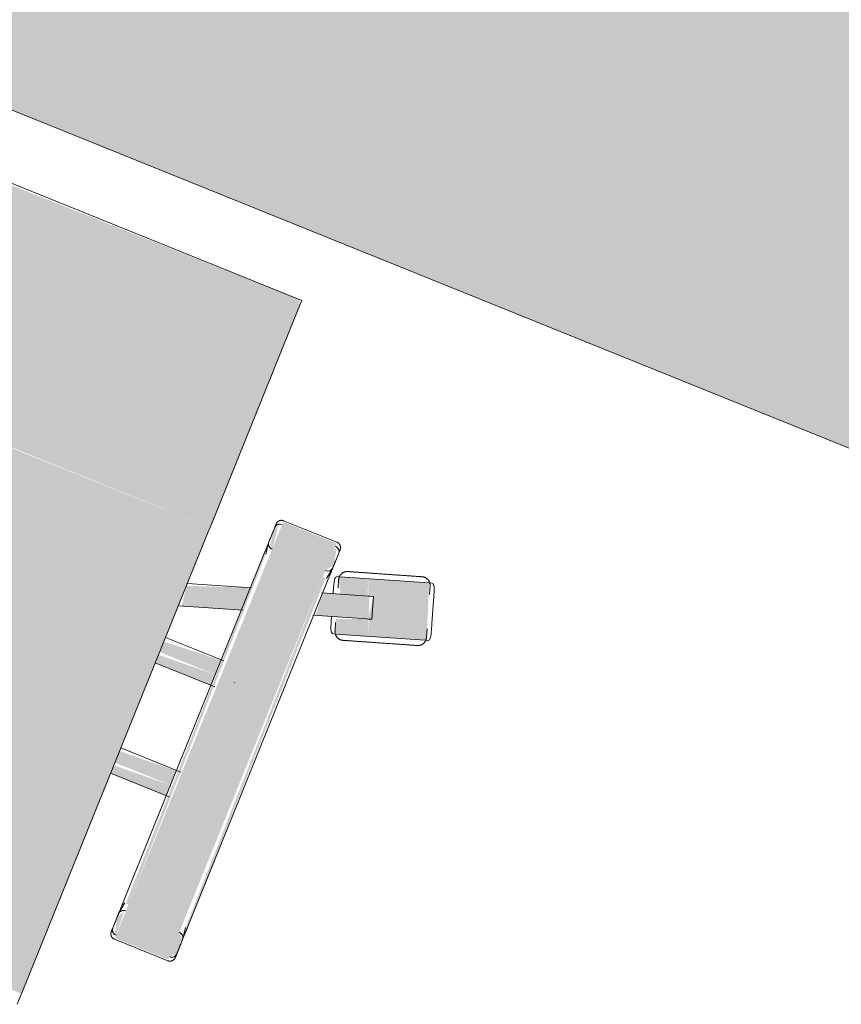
# Model space of a CAD drawing. Header units: millimetres. Extents: x -526411 to -400573, y 47353 to 130199.
# Tile 262 of 543: x -482170 to -481716, y 94998 to 95542. Entities that reach past the tile are written whole.
import ezdxf

# ---------------------------------------------------------------- set-up
doc = ezdxf.new("R2010")
doc.units = ezdxf.units.MM
doc.layers.add('I-FURN', color=30, linetype='Continuous', lineweight=18)

# ---------------------------------------------------------------- blocks, each defined once
blk = doc.blocks.new('80_KA_OP2_Open werkplek 2P - Type 2-245078-3e Verdieping - Percelen telling LI')
at = {"layer": 'I-FURN'}
blk.add_hatch(color=122, dxfattribs=at).paths.add_polyline_path([(825, -850), (825, -50), (-825, -50), (-825, -850), (656.85, -850)], flags=0)
blk.add_line((-825, -850), (825, -850), dxfattribs=at)
blk = doc.blocks.new('82_3B_bureaustoel - directie vierkant - 82_3B_bureaustoel - directie vierkant-V20-3e Verdieping - Percelen telling LI')
at = {"layer": 'I-FURN'}
for points in [[(-203.2, 171.84), (-203.2, -103.38), (203.2, -103.38), (203.2, 171.84), (-202.56, 171.84)], [(-271.26, 124.06), (-271.26, 104), (-239.51, 104), (-239.51, 124.06), (-262.14, 124.06)], [(-274.44, 104), (-272.85, -104), (-271.26, -104), (-273.51, 104), (-274.33, 104)], [(-271.26, 104), (-271.26, -104), (-239.51, -104), (-239.51, 104)], [(-239.51, 104), (-237.27, -104), (-236.34, -102.72), (-237.93, 104), (-238.69, 104)], [(-236.34, 40.26), (-236.34, 34.13), (-203.2, 35.77), (-203.2, 40.26), (-229.93, 40.26)], [(-236.34, 34.13), (-236.34, 31.75), (-203.2, 31.75), (-203.2, 34.13), (-211.28, 34.13)], [(-236.34, 31.75), (-236.34, 25.62), (-203.2, 27.26), (-203.2, 31.75), (-210.32, 31.75)], [(-236.34, -25.62), (-236.34, -31.75), (-203.2, -30.11), (-203.2, -25.62), (-234.62, -25.62)], [(-236.34, -31.75), (-236.34, -34.13), (-203.2, -34.13), (-203.2, -31.75), (-232.14, -31.75)], [(-236.34, -34.13), (-236.34, -40.26), (-203.2, -38.03), (-203.2, -34.13), (-231.18, -34.13)], [(-203.2, -103.38), (-203.2, -106.04), (203.2, -104.71), (203.2, -103.38), (-173.77, -103.38)], [(-271.26, -104), (-271.26, -124.06), (-239.51, -124.06), (-239.51, -104), (-242.31, -104)], [(-203.2, -106.04), (-203.2, -238.17), (203.2, -238.17), (203.2, -106.04), (-180.36, -106.04)], [(-203.2, -238.17), (-201.96, -241.23), (203.2, -238.97), (203.2, -238.17), (-149.82, -238.17)]]:
    blk.add_hatch(color=122, dxfattribs=at).paths.add_polyline_path(points, flags=0)
h = blk.add_hatch(color=122, dxfattribs=at)
h.paths.add_polyline_path([(-271.26, 122.36), (-274.44, 119.44), (-273.72, 110.07), (-271.26, 108.21), (-271.26, 120.38)], flags=0)
h.paths.add_polyline_path([(-239.51, 122.36), (-238.76, 108.48), (-236.34, 112.52), (-238.42, 121.35)], flags=0)
h = blk.add_hatch(color=122, dxfattribs=at)
h.paths.add_polyline_path([(-302.36, -91.57), (-298.44, -103.65), (-274.44, -95.85), (-275.58, -82.86), (-282.12, -84.99)], flags=0)
h.paths.add_polyline_path([(-236.34, -70.11), (-236.34, -83.47), (-203.2, -71.27), (-205.03, -59.94), (-218.92, -64.46)], flags=0)
h = blk.add_hatch(color=122, dxfattribs=at)
h.paths.add_polyline_path([(-294.86, -112.5), (-279.21, -107.41), (-283.82, -98.9), (-298.44, -103.65)], flags=0)
h.paths.add_polyline_path([(-337.44, -92.95), (-326.92, -122.92), (-294.86, -112.5), (-302.36, -91.57), (-286.45, -85.14), (-289.73, -77.45), (-336.73, -92.72)], flags=0)
h.paths.add_polyline_path([(-306.6, -82.93), (-299.1, -103.86), (-301.17, -104.53), (-303.08, -91.64)], flags=0)
h = blk.add_hatch(color=122, dxfattribs=at)
h.paths.add_polyline_path([(-271.26, -107.82), (-274.44, -112.52), (-272.36, -121.35), (-271.26, -120.38), (-271.26, -108.21)], flags=0)
h.paths.add_polyline_path([(-239.51, -107.78), (-237.84, -120.82), (-236.34, -118.21), (-237.57, -109.56)], flags=0)
for p, q in [((-203.2, 171.84), (-203.2, 178.18)), ((-203.2, -103.38), (-203.2, 171.84)), ((-239.51, 124.72), (-271.26, 124.72)), ((-274.44, 119.44), (-274.44, 110.74)), ((-236.34, 110.7), (-236.34, 119.44)), ((-274.44, 111.4), (-274.44, 110.74)), ((-274.41, 110.32), (-273.43, 104)), ((-236.37, 110.29), (-237.34, 104)), ((-236.34, 110.7), (-236.34, 111.36)), ((-274.44, 104), (-274.44, -104)), ((-236.34, -104), (-236.34, 104)), ((-256.56, 40.48), (-256.51, 40.48)), ((-203.2, 40.48), (-238.16, 40.48)), ((-262.93, 31.77), (-262.93, 31.75)), ((-247.85, 31.77), (-247.85, 31.81)), ((-256.52, 25.4), (-256.56, 25.4)), ((-239, 25.4), (-203.2, 25.4)), ((-256.56, -25.4), (-256.51, -25.4)), ((-203.2, -25.4), (-238.69, -25.4)), ((-262.93, -31.77), (-262.93, -31.81)), ((-247.85, -31.77), (-247.85, -31.75)), ((-256.52, -40.48), (-256.56, -40.48)), ((-237.93, -40.48), (-203.2, -40.48)), ((-237.27, -70.42), (-203.2, -59.35)), ((-203.2, -72.7), (-236.76, -83.61)), ((-336.73, -92.72), (-289.73, -77.45)), ((-289.73, -77.45), (-288.41, -77.02)), ((-287.2, -83.3), (-288.67, -78.77)), ((-302.36, -91.57), (-273.96, -82.34)), ((-305.1, -92.45), (-303.02, -91.78)), ((-305.1, -92.46), (-301.17, -104.53)), ((-303.02, -91.78), (-302.81, -91.71)), ((-302.53, -91.62), (-302.36, -91.57)), ((-338.05, -93.15), (-336.73, -92.72)), ((-336.82, -94.42), (-335.35, -98.95)), ((-273.99, -95.7), (-298.44, -103.65)), ((-336.71, -102.73), (-332.79, -114.81)), ((-336.71, -102.73), (-332.79, -114.81)), ((-279.84, -105.95), (-281.31, -101.42)), ((-203.2, -106.04), (-203.2, -103.38)), ((-279.92, -107.64), (-326.92, -122.92)), ((-299.1, -103.86), (-301.17, -104.53)), ((-298.44, -103.65), (-299.1, -103.86)), ((-278.6, -107.21), (-279.92, -107.64)), ((-274.41, -110.32), (-273.43, -104)), ((-236.37, -110.29), (-237.34, -104)), ((-203.2, -238.17), (-203.2, -106.04)), ((-274.44, -110.74), (-274.44, -119.44)), ((-274.44, -110.74), (-274.44, -111.4)), ((-236.34, -119.44), (-236.34, -110.7)), ((-236.34, -111.36), (-236.34, -110.7)), ((-329.46, -117.06), (-327.99, -121.59)), ((-326.92, -122.92), (-328.24, -123.34)), ((-271.26, -124.72), (-239.51, -124.72)), ((-203.2, -241.23), (-203.2, -238.17)), ((-203.2, -241.23), (203.2, -241.23))]:
    blk.add_line(p, q, dxfattribs=at)
at = {"layer": 'I-FURN', "flags": 128}
for points in [[(-274.44, 121.54), (-274.44, 121.67), (-274.43, 121.8), (-274.42, 121.92), (-274.4, 122.05), (-274.38, 122.17), (-274.35, 122.3), (-274.32, 122.42), (-274.28, 122.54), (-274.24, 122.66), (-274.19, 122.78), (-274.14, 122.9), (-274.08, 123.01), (-274.02, 123.12), (-273.95, 123.23), (-273.88, 123.34), (-273.81, 123.44), (-273.73, 123.54), (-273.65, 123.64), (-273.57, 123.73), (-273.48, 123.82), (-273.38, 123.91), (-273.29, 123.99), (-273.19, 124.07), (-273.08, 124.14), (-272.98, 124.22), (-272.87, 124.28), (-272.76, 124.34), (-272.65, 124.4), (-272.53, 124.45), (-272.41, 124.5), (-272.3, 124.55), (-272.17, 124.59), (-272.05, 124.62), (-271.93, 124.65), (-271.8, 124.67), (-271.68, 124.69), (-271.55, 124.71), (-271.43, 124.71), (-271.3, 124.72), (-271.26, 124.72)], [(-274.44, 120.11), (-274.44, 120.37), (-274.44, 120.61), (-274.44, 120.83), (-274.44, 121.01), (-274.44, 121.17), (-274.44, 121.3), (-274.44, 121.4), (-274.44, 121.48), (-274.44, 121.52), (-274.44, 121.54)], [(-274.44, 121.54), (-274.44, 121.53), (-274.44, 121.49), (-274.44, 121.42), (-274.44, 121.32), (-274.44, 121.19), (-274.44, 121.04), (-274.44, 120.86), (-274.44, 120.65), (-274.44, 120.42), (-274.44, 120.16), (-274.44, 119.87), (-274.44, 119.56), (-274.44, 119.23), (-274.44, 118.86), (-274.44, 118.48), (-274.44, 118.07), (-274.44, 117.64), (-274.44, 117.19), (-274.44, 116.72), (-274.44, 116.22), (-274.44, 115.71), (-274.44, 115.18), (-274.44, 114.63), (-274.44, 114.06), (-274.44, 113.48), (-274.44, 112.88), (-274.44, 112.27), (-274.44, 111.64), (-274.44, 111.01), (-274.44, 110.36), (-274.44, 109.7), (-274.44, 109.03), (-274.44, 108.36), (-274.44, 107.67), (-274.44, 106.98), (-274.44, 106.29), (-274.44, 105.59), (-274.44, 104.89), (-274.44, 104.19), (-274.44, 104)], [(-239.51, 124.72), (-239.39, 124.72), (-239.26, 124.71), (-239.13, 124.7), (-239.01, 124.68), (-238.88, 124.66), (-238.76, 124.63), (-238.64, 124.6), (-238.52, 124.56), (-238.4, 124.52), (-238.28, 124.47), (-238.16, 124.42), (-238.05, 124.36), (-237.94, 124.3), (-237.83, 124.23), (-237.72, 124.16), (-237.62, 124.09), (-237.52, 124.01), (-237.42, 123.93), (-237.33, 123.85), (-237.24, 123.76), (-237.15, 123.66), (-237.07, 123.57), (-236.99, 123.47), (-236.91, 123.36), (-236.84, 123.26), (-236.78, 123.15), (-236.71, 123.04), (-236.66, 122.93), (-236.6, 122.81), (-236.55, 122.69), (-236.51, 122.58), (-236.47, 122.45), (-236.44, 122.33), (-236.41, 122.21), (-236.39, 122.08), (-236.37, 121.96), (-236.35, 121.83), (-236.34, 121.71), (-236.34, 121.58), (-236.34, 121.54)], [(-236.34, 104), (-236.34, 104.7), (-236.34, 105.4), (-236.34, 106.1), (-236.34, 106.8), (-236.34, 107.49), (-236.34, 108.17), (-236.34, 108.85), (-236.34, 109.52), (-236.34, 110.18), (-236.34, 110.83), (-236.34, 111.47), (-236.34, 112.1), (-236.34, 112.72), (-236.34, 113.32), (-236.34, 113.91), (-236.34, 114.48), (-236.34, 115.03), (-236.34, 115.57), (-236.34, 116.09), (-236.34, 116.59), (-236.34, 117.06), (-236.34, 117.52), (-236.34, 117.96), (-236.34, 118.37), (-236.34, 118.76), (-236.34, 119.13), (-236.34, 119.47), (-236.34, 119.79), (-236.34, 120.08), (-236.34, 120.35), (-236.34, 120.59), (-236.34, 120.81), (-236.34, 121), (-236.34, 121.16), (-236.34, 121.29), (-236.34, 121.39), (-236.34, 121.47), (-236.34, 121.52), (-236.34, 121.54)], [(-236.34, 121.54), (-236.34, 121.53), (-236.34, 121.49), (-236.34, 121.42), (-236.34, 121.32), (-236.34, 121.19), (-236.34, 121.04), (-236.34, 120.86), (-236.34, 120.65), (-236.34, 120.42), (-236.34, 120.16), (-236.34, 120.11)], [(-314.22, -82.06), (-313.43, -81.81), (-312.65, -81.56), (-311.88, -81.3), (-311.1, -81.05), (-310.33, -80.8), (-309.57, -80.55), (-308.81, -80.31), (-308.07, -80.07), (-307.33, -79.83), (-306.6, -79.59), (-305.89, -79.36), (-305.19, -79.13), (-304.5, -78.91), (-303.83, -78.69), (-303.18, -78.48), (-302.54, -78.27), (-301.93, -78.07), (-301.33, -77.88), (-300.75, -77.69), (-300.19, -77.51), (-299.66, -77.34), (-299.15, -77.17), (-298.67, -77.01), (-298.2, -76.86), (-297.77, -76.72), (-297.36, -76.59), (-296.98, -76.46), (-296.62, -76.35), (-296.3, -76.24), (-296, -76.15), (-295.73, -76.06), (-295.49, -75.98), (-295.28, -75.91), (-295.1, -75.85), (-294.95, -75.81), (-294.84, -75.77), (-294.75, -75.74), (-294.7, -75.72), (-294.67, -75.71)], [(-294.67, -75.71), (-294.69, -75.72), (-294.73, -75.73), (-294.81, -75.76), (-294.92, -75.79), (-295.06, -75.84), (-295.23, -75.9), (-295.43, -75.96), (-295.66, -76.04), (-295.92, -76.12), (-296.21, -76.22), (-296.53, -76.32), (-296.88, -76.43), (-297.25, -76.55), (-297.66, -76.68), (-298.08, -76.82), (-298.54, -76.97), (-299.02, -77.13), (-299.52, -77.29), (-300.05, -77.46), (-300.6, -77.64), (-301.17, -77.83), (-301.76, -78.02), (-302.37, -78.22), (-303.01, -78.42), (-303.66, -78.63), (-304.32, -78.85), (-305, -79.07), (-305.7, -79.3), (-306.41, -79.53), (-307.13, -79.76), (-307.87, -80), (-308.61, -80.24), (-309.37, -80.49), (-310.13, -80.74), (-310.89, -80.99), (-311.67, -81.24), (-312.44, -81.49), (-313.22, -81.74), (-314, -82), (-314.22, -82.06)], [(-294.67, -75.71), (-294.49, -75.66), (-294.3, -75.61), (-294.12, -75.57), (-293.93, -75.54), (-293.74, -75.51), (-293.55, -75.49), (-293.36, -75.48), (-293.17, -75.48), (-292.98, -75.49), (-292.79, -75.5), (-292.6, -75.52), (-292.41, -75.55), (-292.23, -75.58), (-292.04, -75.62), (-291.86, -75.67), (-291.67, -75.73), (-291.49, -75.8), (-291.32, -75.87), (-291.14, -75.95), (-290.97, -76.03), (-290.81, -76.12), (-290.65, -76.22), (-290.49, -76.33), (-290.33, -76.44), (-290.18, -76.56), (-290.04, -76.68), (-289.9, -76.81), (-289.76, -76.95), (-289.63, -77.09), (-289.51, -77.23), (-289.39, -77.38), (-289.28, -77.53), (-289.18, -77.69), (-289.08, -77.86), (-288.99, -78.02), (-288.9, -78.19), (-288.82, -78.37), (-288.75, -78.54), (-288.69, -78.72), (-288.67, -78.77)], [(-314.22, -82.06), (-315, -82.32), (-315.78, -82.57), (-316.56, -82.82), (-317.33, -83.08), (-318.1, -83.33), (-318.86, -83.57), (-319.62, -83.82), (-320.36, -84.06), (-321.1, -84.3), (-321.83, -84.54), (-322.54, -84.77), (-323.24, -85), (-323.93, -85.22), (-324.6, -85.44), (-325.25, -85.65), (-325.89, -85.86), (-326.51, -86.06), (-327.1, -86.25), (-327.68, -86.44), (-328.24, -86.62), (-328.77, -86.79), (-329.28, -86.96), (-329.77, -87.12), (-330.23, -87.27), (-330.66, -87.41), (-331.07, -87.54), (-331.45, -87.67), (-331.81, -87.78), (-332.14, -87.89), (-332.43, -87.98), (-332.7, -88.07), (-332.94, -88.15), (-333.15, -88.22), (-333.33, -88.27), (-333.48, -88.32), (-333.59, -88.36), (-333.68, -88.39), (-333.74, -88.41), (-333.76, -88.41)], [(-333.76, -88.42), (-333.75, -88.41), (-333.7, -88.4), (-333.62, -88.37), (-333.51, -88.33), (-333.37, -88.29), (-333.2, -88.23), (-333, -88.17), (-332.77, -88.09), (-332.51, -88.01), (-332.22, -87.91), (-331.9, -87.81), (-331.55, -87.7), (-331.18, -87.58), (-330.78, -87.45), (-330.35, -87.31), (-329.89, -87.16), (-329.41, -87), (-328.91, -86.84), (-328.38, -86.67), (-327.83, -86.49), (-327.26, -86.3), (-326.67, -86.11), (-326.06, -85.91), (-325.43, -85.71), (-324.78, -85.5), (-324.11, -85.28), (-323.43, -85.06), (-322.73, -84.83), (-322.02, -84.6), (-321.3, -84.37), (-320.56, -84.13), (-319.82, -83.89), (-319.07, -83.64), (-318.31, -83.39), (-317.54, -83.14), (-316.77, -82.89), (-315.99, -82.64), (-315.21, -82.39), (-314.43, -82.13), (-314.22, -82.06)], [(-336.82, -94.42), (-336.87, -94.23), (-336.92, -94.05), (-336.96, -93.86), (-337, -93.68), (-337.02, -93.49), (-337.04, -93.3), (-337.05, -93.11), (-337.05, -92.92), (-337.05, -92.73), (-337.03, -92.54), (-337.01, -92.35), (-336.99, -92.16), (-336.95, -91.97), (-336.91, -91.79), (-336.86, -91.6), (-336.8, -91.42), (-336.74, -91.24), (-336.67, -91.06), (-336.59, -90.89), (-336.5, -90.72), (-336.41, -90.55), (-336.31, -90.39), (-336.2, -90.23), (-336.09, -90.08), (-335.98, -89.93), (-335.85, -89.78), (-335.72, -89.64), (-335.59, -89.51), (-335.45, -89.38), (-335.3, -89.26), (-335.15, -89.14), (-335, -89.03), (-334.84, -88.92), (-334.68, -88.82), (-334.51, -88.73), (-334.34, -88.65), (-334.17, -88.57), (-333.99, -88.5), (-333.81, -88.43), (-333.76, -88.42)], [(-279.84, -105.95), (-279.78, -106.13), (-279.74, -106.31), (-279.7, -106.5), (-279.66, -106.69), (-279.64, -106.88), (-279.62, -107.07), (-279.61, -107.26), (-279.61, -107.45), (-279.61, -107.64), (-279.62, -107.83), (-279.64, -108.02), (-279.67, -108.21), (-279.71, -108.39), (-279.75, -108.58), (-279.8, -108.76), (-279.86, -108.94), (-279.92, -109.12), (-279.99, -109.3), (-280.07, -109.47), (-280.16, -109.64), (-280.25, -109.81), (-280.35, -109.97), (-280.45, -110.13), (-280.56, -110.29), (-280.68, -110.44), (-280.81, -110.58), (-280.94, -110.72), (-281.07, -110.86), (-281.21, -110.98), (-281.36, -111.11), (-281.51, -111.23), (-281.66, -111.34), (-281.82, -111.44), (-281.98, -111.54), (-282.15, -111.63), (-282.32, -111.72), (-282.49, -111.8), (-282.67, -111.87), (-282.85, -111.93), (-282.9, -111.95)], [(-274.44, -104), (-274.44, -104.7), (-274.44, -105.4), (-274.44, -106.1), (-274.44, -106.8), (-274.44, -107.49), (-274.44, -108.17), (-274.44, -108.85), (-274.44, -109.52), (-274.44, -110.18), (-274.44, -110.83), (-274.44, -111.47), (-274.44, -112.1), (-274.44, -112.72), (-274.44, -113.32), (-274.44, -113.91), (-274.44, -114.48), (-274.44, -115.03), (-274.44, -115.57), (-274.44, -116.09), (-274.44, -116.59), (-274.44, -117.06), (-274.44, -117.52), (-274.44, -117.96), (-274.44, -118.37), (-274.44, -118.76), (-274.44, -119.13), (-274.44, -119.47), (-274.44, -119.79), (-274.44, -120.08), (-274.44, -120.35), (-274.44, -120.59), (-274.44, -120.81), (-274.44, -121), (-274.44, -121.16), (-274.44, -121.29), (-274.44, -121.39), (-274.44, -121.47), (-274.44, -121.52), (-274.44, -121.54)], [(-236.34, -121.54), (-236.34, -121.53), (-236.34, -121.49), (-236.34, -121.42), (-236.34, -121.32), (-236.34, -121.19), (-236.34, -121.04), (-236.34, -120.86), (-236.34, -120.65), (-236.34, -120.42), (-236.34, -120.16), (-236.34, -119.87), (-236.34, -119.56), (-236.34, -119.23), (-236.34, -118.86), (-236.34, -118.48), (-236.34, -118.07), (-236.34, -117.64), (-236.34, -117.19), (-236.34, -116.72), (-236.34, -116.22), (-236.34, -115.71), (-236.34, -115.18), (-236.34, -114.63), (-236.34, -114.06), (-236.34, -113.48), (-236.34, -112.88), (-236.34, -112.27), (-236.34, -111.64), (-236.34, -111.01), (-236.34, -110.36), (-236.34, -109.7), (-236.34, -109.03), (-236.34, -108.36), (-236.34, -107.67), (-236.34, -106.98), (-236.34, -106.29), (-236.34, -105.59), (-236.34, -104.89), (-236.34, -104.19), (-236.34, -104)], [(-302.44, -118.3), (-301.66, -118.05), (-300.88, -117.79), (-300.1, -117.54), (-299.33, -117.29), (-298.56, -117.04), (-297.8, -116.79), (-297.04, -116.54), (-296.29, -116.3), (-295.56, -116.06), (-294.83, -115.83), (-294.12, -115.59), (-293.42, -115.37), (-292.73, -115.14), (-292.06, -114.93), (-291.41, -114.71), (-290.77, -114.51), (-290.15, -114.31), (-289.55, -114.11), (-288.98, -113.92), (-288.42, -113.74), (-287.89, -113.57), (-287.38, -113.41), (-286.89, -113.25), (-286.43, -113.1), (-286, -112.96), (-285.59, -112.82), (-285.2, -112.7), (-284.85, -112.58), (-284.52, -112.48), (-284.22, -112.38), (-283.96, -112.29), (-283.72, -112.22), (-283.51, -112.15), (-283.33, -112.09), (-283.18, -112.04), (-283.06, -112), (-282.98, -111.98), (-282.92, -111.96), (-282.9, -111.95)], [(-282.9, -111.95), (-282.91, -111.95), (-282.96, -111.97), (-283.04, -111.99), (-283.15, -112.03), (-283.29, -112.08), (-283.46, -112.13), (-283.66, -112.2), (-283.89, -112.27), (-284.15, -112.36), (-284.44, -112.45), (-284.76, -112.55), (-285.11, -112.67), (-285.48, -112.79), (-285.88, -112.92), (-286.31, -113.06), (-286.76, -113.21), (-287.24, -113.36), (-287.75, -113.53), (-288.27, -113.7), (-288.82, -113.88), (-289.4, -114.06), (-289.99, -114.25), (-290.6, -114.45), (-291.23, -114.66), (-291.88, -114.87), (-292.55, -115.08), (-293.23, -115.31), (-293.93, -115.53), (-294.64, -115.76), (-295.36, -116), (-296.09, -116.24), (-296.84, -116.48), (-297.59, -116.72), (-298.35, -116.97), (-299.12, -117.22), (-299.89, -117.47), (-300.67, -117.72), (-301.45, -117.98), (-302.23, -118.23), (-302.44, -118.3)], [(-302.44, -118.3), (-303.22, -118.55), (-304, -118.81), (-304.78, -119.06), (-305.56, -119.31), (-306.33, -119.56), (-307.09, -119.81), (-307.84, -120.05), (-308.59, -120.3), (-309.33, -120.54), (-310.05, -120.77), (-310.77, -121), (-311.47, -121.23), (-312.15, -121.46), (-312.82, -121.67), (-313.48, -121.89), (-314.11, -122.09), (-314.73, -122.29), (-315.33, -122.49), (-315.91, -122.68), (-316.46, -122.86), (-317, -123.03), (-317.51, -123.19), (-317.99, -123.35), (-318.45, -123.5), (-318.89, -123.64), (-319.3, -123.78), (-319.68, -123.9), (-320.04, -124.02), (-320.36, -124.12), (-320.66, -124.22), (-320.93, -124.31), (-321.17, -124.38), (-321.38, -124.45), (-321.56, -124.51), (-321.7, -124.56), (-321.82, -124.6), (-321.91, -124.62), (-321.96, -124.64), (-321.99, -124.65)], [(-321.99, -124.65), (-321.97, -124.65), (-321.93, -124.63), (-321.85, -124.6), (-321.74, -124.57), (-321.6, -124.52), (-321.43, -124.47), (-321.23, -124.4), (-321, -124.33), (-320.74, -124.24), (-320.45, -124.15), (-320.13, -124.05), (-319.78, -123.93), (-319.4, -123.81), (-319, -123.68), (-318.57, -123.54), (-318.12, -123.39), (-317.64, -123.24), (-317.14, -123.07), (-316.61, -122.9), (-316.06, -122.72), (-315.49, -122.54), (-314.9, -122.35), (-314.28, -122.15), (-313.65, -121.94), (-313, -121.73), (-312.34, -121.51), (-311.65, -121.29), (-310.96, -121.07), (-310.25, -120.84), (-309.52, -120.6), (-308.79, -120.36), (-308.05, -120.12), (-307.29, -119.88), (-306.53, -119.63), (-305.76, -119.38), (-304.99, -119.13), (-304.21, -118.88), (-303.43, -118.62), (-302.65, -118.37), (-302.44, -118.3)], [(-321.99, -124.65), (-322.17, -124.71), (-322.35, -124.75), (-322.54, -124.79), (-322.73, -124.83), (-322.92, -124.85), (-323.11, -124.87), (-323.3, -124.88), (-323.49, -124.88), (-323.68, -124.88), (-323.87, -124.87), (-324.06, -124.85), (-324.25, -124.82), (-324.43, -124.78), (-324.62, -124.74), (-324.8, -124.69), (-324.98, -124.63), (-325.16, -124.57), (-325.34, -124.5), (-325.51, -124.42), (-325.68, -124.33), (-325.85, -124.24), (-326.01, -124.14), (-326.17, -124.04), (-326.33, -123.92), (-326.48, -123.81), (-326.62, -123.68), (-326.76, -123.55), (-326.9, -123.42), (-327.02, -123.28), (-327.15, -123.13), (-327.27, -122.98), (-327.38, -122.83), (-327.48, -122.67), (-327.58, -122.51), (-327.67, -122.34), (-327.76, -122.17), (-327.84, -122), (-327.91, -121.82), (-327.97, -121.64), (-327.99, -121.59)], [(-274.44, -121.54), (-274.44, -121.53), (-274.44, -121.49), (-274.44, -121.42), (-274.44, -121.32), (-274.44, -121.19), (-274.44, -121.04), (-274.44, -120.86), (-274.44, -120.65), (-274.44, -120.42), (-274.44, -120.16), (-274.44, -120.11)], [(-271.26, -124.72), (-271.39, -124.72), (-271.52, -124.71), (-271.64, -124.7), (-271.77, -124.68), (-271.89, -124.66), (-272.02, -124.63), (-272.14, -124.6), (-272.26, -124.56), (-272.38, -124.52), (-272.5, -124.47), (-272.62, -124.42), (-272.73, -124.36), (-272.84, -124.3), (-272.95, -124.23), (-273.06, -124.16), (-273.16, -124.09), (-273.26, -124.01), (-273.36, -123.93), (-273.45, -123.85), (-273.54, -123.76), (-273.63, -123.66), (-273.71, -123.57), (-273.79, -123.47), (-273.86, -123.36), (-273.94, -123.26), (-274, -123.15), (-274.06, -123.04), (-274.12, -122.93), (-274.17, -122.81), (-274.22, -122.69), (-274.27, -122.58), (-274.31, -122.45), (-274.34, -122.33), (-274.37, -122.21), (-274.39, -122.08), (-274.41, -121.96), (-274.43, -121.83), (-274.43, -121.71), (-274.44, -121.58), (-274.44, -121.54)], [(-236.34, -121.54), (-236.34, -121.67), (-236.35, -121.8), (-236.36, -121.92), (-236.38, -122.05), (-236.4, -122.17), (-236.43, -122.3), (-236.46, -122.42), (-236.5, -122.54), (-236.54, -122.66), (-236.59, -122.78), (-236.64, -122.9), (-236.7, -123.01), (-236.76, -123.12), (-236.82, -123.23), (-236.89, -123.34), (-236.97, -123.44), (-237.05, -123.54), (-237.13, -123.64), (-237.21, -123.73), (-237.3, -123.82), (-237.39, -123.91), (-237.49, -123.99), (-237.59, -124.07), (-237.69, -124.14), (-237.8, -124.22), (-237.91, -124.28), (-238.02, -124.34), (-238.13, -124.4), (-238.25, -124.45), (-238.36, -124.5), (-238.48, -124.55), (-238.6, -124.59), (-238.73, -124.62), (-238.85, -124.65), (-238.97, -124.67), (-239.1, -124.69), (-239.23, -124.71), (-239.35, -124.71), (-239.48, -124.72), (-239.51, -124.72)], [(-236.34, -120.11), (-236.34, -120.37), (-236.34, -120.61), (-236.34, -120.83), (-236.34, -121.01), (-236.34, -121.17), (-236.34, -121.3), (-236.34, -121.4), (-236.34, -121.48), (-236.34, -121.52), (-236.34, -121.54)]]:
    blk.add_lwpolyline(points, dxfattribs=at)
at = {"layer": 'I-FURN'}
for centre, major_axis, ratio, start_param, end_param in [((-271.26, 119.44), (3.17, 0), 0.918218, 1.570796, 3.141593), ((-271.26, 119.44), (-3.17, 0), 0.918252, 4.974188, 6.283185), ((-239.51, 119.44), (3.17, 0), 0.918218, 0, 1.570796), ((-239.51, 119.44), (3.17, 0), 0.918252, 0, 1.308997), ((-271.22, 110.74), (-3.22, 0), 0.918218, 0, 1.570796), ((-271.22, 110.74), (3.22, 0), 0.918252, 3.141593, 4.45059), ((-239.51, 110.7), (3.17, 0), 0.918218, 4.712389, 6.283185), ((-239.51, 110.7), (-3.17, 0), 0.918252, 1.832596, 3.141593), ((-271.22, -110.74), (3.22, 0), 0.918218, 1.58549, 3.141593), ((-271.22, -110.74), (-3.22, 0), 0.918252, 4.712389, 6.283185), ((-239.51, -110.7), (3.17, 0), 0.918218, 0, 1.570796), ((-239.51, -110.7), (3.17, 0), 0.918252, 0, 1.308997), ((-271.26, -119.44), (3.17, 0), 0.918218, 3.141593, 4.712389), ((-271.26, -119.44), (3.18, 0), 0.918252, 3.141593, 4.45059), ((-239.51, -119.44), (3.17, 0), 0.918218, 4.712389, 6.283185), ((-239.51, -119.44), (3.17, 0), 0.918252, 4.974188, 6.283185)]:
    blk.add_ellipse(centre, major_axis=major_axis, ratio=ratio, start_param=start_param, end_param=end_param, dxfattribs=at)
for points, knots in [([(-283.87, -85.56), (-284.32, -84.16), (-284.97, -82.13), (-285.8, -79.82), (-286.52, -78.19), (-287.37, -77.03), (-288.05, -76.9), (-288.41, -77.02)], [0, 0, 0, 0, 0.285714, 0.428571, 0.571429, 0.785714, 1, 1, 1, 1]), ([(-338.05, -93.15), (-338.53, -93.3), (-338.93, -93.9), (-338.84, -95.46), (-338.47, -97.2), (-337.71, -99.65), (-337.05, -101.68), (-336.71, -102.73)], [0, 0, 0, 0, 0.285714, 0.428571, 0.571429, 0.785714, 1, 1, 1, 1]), ([(-278.6, -107.21), (-278.31, -107.1), (-278, -106.83), (-277.81, -106.23), (-277.75, -105.5), (-277.94, -104.18), (-278.38, -102.56), (-278.79, -101.19), (-279.26, -99.72), (-279.66, -98.5), (-279.94, -97.64)], [0, 0, 0, 0, 0.166667, 0.25, 0.333333, 0.5, 0.666667, 0.75, 0.833333, 1, 1, 1, 1]), ([(-332.79, -114.81), (-332.51, -115.67), (-332.11, -116.89), (-331.62, -118.36), (-331.16, -119.71), (-330.56, -121.28), (-329.94, -122.45), (-329.46, -123.02), (-328.96, -123.39), (-328.55, -123.43), (-328.24, -123.34)], [0, 0, 0, 0, 0.166667, 0.25, 0.333333, 0.5, 0.666667, 0.75, 0.833333, 1, 1, 1, 1])]:
    blk.add_open_spline(points, degree=3, knots=knots, dxfattribs=at)

msp = doc.modelspace()

# ---------------------------------------------------------------- block references
at = {"layer": 'I-FURN'}
for name, p, rotation in [('80_KA_OP2_Open werkplek 2P - Type 2-245078-3e Verdieping - Percelen telling LI', (-481855.78, 96280.34), 337.9999999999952), ('82_3B_bureaustoel - directie vierkant - 82_3B_bureaustoel - directie vierkant-V20-3e Verdieping - Percelen telling LI', (-482292.55, 95239.3), 157.999999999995)]:
    msp.add_blockref(name, p, dxfattribs=dict(at, rotation=rotation))

doc.saveas('drawing.dxf')
